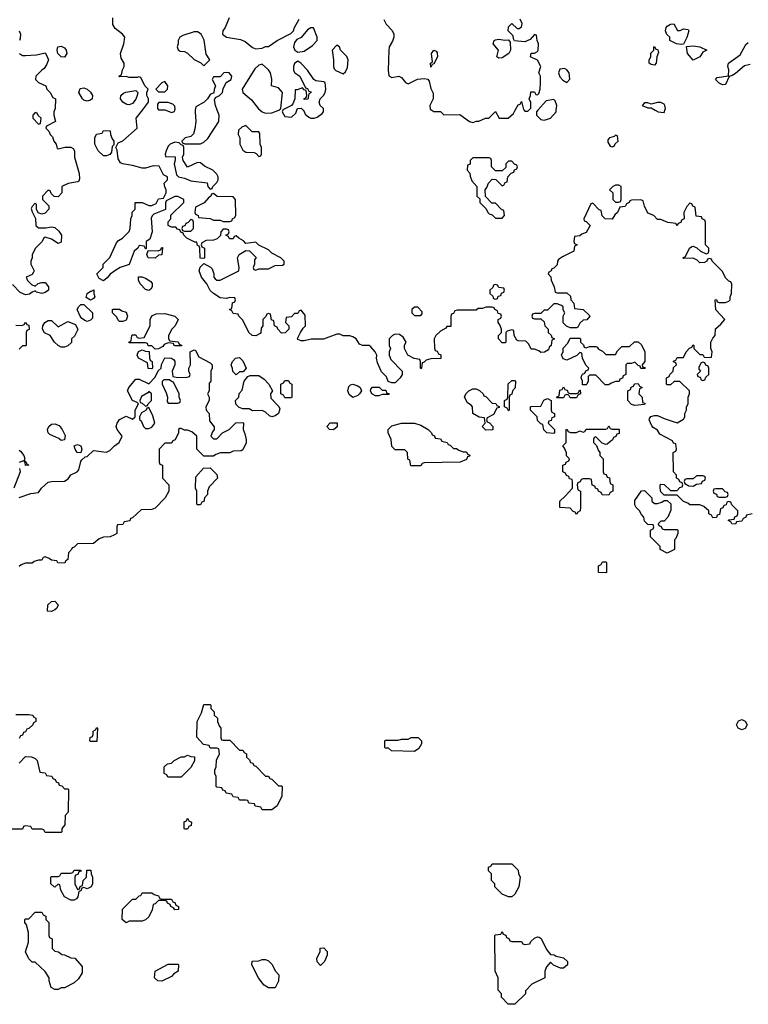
# Model space of a CAD drawing. Header units: inches. Extents: x 2380249 to 2585472, y 382747 to 546448.
# Tile 557 of 626: x 2553673 to 2558170, y 454486 to 460558. Entities that reach past the tile are written whole.
import ezdxf

# ---------------------------------------------------------------- set-up
doc = ezdxf.new("R2010")
doc.units = ezdxf.units.IN
doc.header["$MEASUREMENT"] = 0
doc.layers.add('C5455', color=7, linetype='Continuous')
doc.layers.add('C5456', color=7, linetype='Continuous')

msp = doc.modelspace()

# ---------------------------------------------------------------- linework, layer by layer
at = {"layer": 'C5455', "color": 4, "elevation": 36}
for points in [[(2553888.3, 460000), (2553884.7, 459990), (2553884.7, 459970), (2553894, 459930), (2553838, 459902), (2553834, 459890), (2553854, 459870), (2553862, 459850), (2553876, 459836), (2553884.7, 459810), (2553898, 459790), (2553904.7, 459764.7), (2553910, 459762), (2553951.6, 459771.6), (2553990, 459772), (2554003.6, 459763.6), (2554012, 459750), (2554011.3, 459710), (2554041, 459610), (2554043.6, 459576.4), (2554038, 459562), (2554030, 459558), (2553972.7, 459547.3), (2553934, 459530), (2553934, 459490), (2553910, 459466), (2553887.3, 459467.3), (2553867.3, 459487.3), (2553862, 459502), (2553850, 459506), (2553814, 459470), (2553814, 459450), (2553854, 459410), (2553854, 459390), (2553830, 459366), (2553810, 459358), (2553787.3, 459367.3), (2553778, 459390), (2553778, 459418), (2553770, 459426), (2553750, 459406), (2553745.4, 459394.6), (2553750, 459374), (2553772, 459332), (2553774, 459290), (2553790, 459274), (2553834, 459274), (2553870, 459281), (2553890, 459276), (2553914.4, 459254.4), (2553932, 459230), (2553930, 459186), (2553910, 459178), (2553870, 459204), (2553830, 459218), (2553824.7, 459215.3), (2553810.9, 459189.1), (2553771.2, 459148.9), (2553751.3, 459110), (2553751.3, 459090), (2553742, 459070), (2553742, 459050), (2553762, 459010), (2553759.6, 459000.4), (2553750, 458986), (2553714, 458970), (2553722, 458950), (2553746, 458926), (2553770, 458914), (2553788.4, 458931.6), (2553810, 458938), (2553830, 458938), (2553850.6, 458910.6), (2553850.6, 458889.4), (2553830, 458875.3), (2553810, 458868.7), (2553778, 458878), (2553770, 458886), (2553750, 458878), (2553734.8, 458865.2), (2553710, 458861.2), (2553676, 458876), (2553630, 458926)], [(2558194, 457510), (2558158, 457502), (2558154, 457490), (2558138, 457482), (2558130, 457466), (2558098, 457462), (2558090, 457448), (2558068.4, 457448.4), (2558062, 457462), (2558046, 457470), (2558050, 457474), (2558082, 457478), (2558087.3, 457492.7), (2558102, 457498), (2558106, 457510), (2558106, 457530), (2558067.3, 457567.3), (2558062, 457582), (2558050, 457586), (2558038, 457582), (2558032.7, 457567.3), (2558018, 457562), (2558012.7, 457547.3), (2557998, 457542), (2557992.7, 457507.3), (2557978, 457502), (2557972.7, 457487.3), (2557950, 457486), (2557942, 457502), (2557926, 457510), (2557926, 457530), (2557896.4, 457556.4), (2557870, 457566), (2557810, 457566), (2557796.4, 457576.4), (2557770, 457586), (2557730, 457626), (2557650, 457626), (2557630, 457646), (2557626, 457670), (2557626, 457690), (2557630, 457694), (2557651.6, 457691.6), (2557690, 457654), (2557730, 457654), (2557747.3, 457672.7), (2557762, 457678), (2557766, 457690), (2557762, 457702), (2557747.3, 457707.3), (2557742, 457722), (2557726, 457730), (2557726, 457750), (2557708, 457770), (2557706, 457890), (2557722, 457898), (2557726, 457910), (2557722, 457942), (2557707.3, 457947.3), (2557702, 457962), (2557623.1, 458003.1), (2557610, 458026), (2557583.1, 458043.1), (2557574.6, 458054.6), (2557558, 458090), (2557560.4, 458099.6), (2557568.4, 458111.6), (2557590, 458118), (2557610, 458118), (2557650, 458098), (2557730, 458072), (2557770, 458094), (2557778, 458110), (2557778, 458130), (2557788, 458150), (2557788.8, 458171.1), (2557798, 458190), (2557798, 458230), (2557806, 458250), (2557806, 458270), (2557747.3, 458327.3), (2557712.7, 458327.3), (2557690, 458306), (2557670, 458306), (2557666, 458310), (2557666, 458350), (2557682, 458358), (2557686, 458370), (2557706, 458390), (2557707.3, 458412.7), (2557726, 458430), (2557722, 458442), (2557707.3, 458447.3), (2557707.3, 458452.7), (2557722, 458458), (2557730, 458474), (2557770, 458474), (2557786, 458510), (2557807.3, 458532.7), (2557822, 458538), (2557830, 458554), (2557834, 458550), (2557834, 458530), (2557870, 458494), (2557890, 458494), (2557898, 458478), (2557910, 458474), (2557942, 458478), (2557946, 458510), (2557938, 458530), (2557938, 458570), (2557950, 458594), (2557966, 458610), (2557968.4, 458651.6), (2558000.4, 458679.6), (2558026, 458710), (2557969, 458769), (2557966, 458830), (2557972.7, 458832.7), (2557978, 458818), (2557990, 458814), (2558030, 458814), (2558050, 458822), (2558058, 458830), (2558058, 458850), (2558066, 458870), (2558067.3, 458927.3), (2558062, 458942), (2558050, 458946), (2558030, 458966), (2558010, 459006), (2557946, 459070), (2557942, 459082), (2557930, 459086), (2557918, 459082), (2557914, 459070), (2557899.6, 459060.4), (2557870, 459058), (2557854.6, 459074.6), (2557830, 459088), (2557770, 459086), (2557766, 459090), (2557782, 459098), (2557806, 459150), (2557820.4, 459159.6), (2557830, 459162), (2557851.6, 459151.6), (2557874, 459130), (2557910, 459114), (2557922, 459118), (2557926, 459130), (2557926, 459150), (2557906, 459170), (2557906, 459310), (2557902, 459322), (2557886, 459330), (2557882, 459342), (2557847.3, 459347.3), (2557842, 459402), (2557827.3, 459407.3), (2557822, 459422), (2557810, 459426), (2557790, 459406), (2557772, 459370), (2557774, 459330), (2557758, 459322), (2557752.7, 459307.3), (2557738, 459302), (2557730, 459286), (2557722, 459302), (2557672.7, 459307.3), (2557630, 459326), (2557610, 459326), (2557586, 459350), (2557550, 459366), (2557528.4, 459408.4), (2557522, 459442), (2557507.3, 459447.3), (2557450, 459446), (2557438, 459442), (2557434, 459430), (2557418, 459422), (2557410, 459406), (2557378, 459402), (2557362, 459370), (2557345.4, 459354.6), (2557330, 459328), (2557286, 459330), (2557268.4, 459348.4), (2557262, 459382), (2557250, 459386), (2557210, 459426), (2557198, 459422), (2557154, 459330), (2557158, 459318), (2557170, 459314), (2557194, 459290), (2557170, 459246), (2557143.6, 459236.4), (2557130, 459226), (2557098, 459222), (2557094, 459190), (2557098, 459178), (2557114, 459170), (2557098, 459162), (2557094, 459130), (2557023.6, 459096.4), (2556999.6, 459080.4), (2556992, 459070), (2556990, 459046), (2556970, 459026), (2556958, 459022), (2556954, 459010), (2556938, 459002), (2556934, 458990), (2556951.6, 458971.6), (2556952.7, 458952.7), (2556971.6, 458911.6), (2556978, 458878), (2556990, 458874), (2557050, 458874), (2557072.7, 458852.7), (2557074, 458830), (2557094, 458810), (2557098, 458778), (2557151.6, 458771.6), (2557190, 458734), (2557192, 458730), (2557172.7, 458707.3), (2557150, 458706), (2557130, 458686), (2557118, 458662), (2557110, 458658), (2557070, 458658), (2557047.3, 458667.3), (2557028, 458688), (2557028, 458730), (2557038, 458750), (2557028.4, 458768.4), (2557027.3, 458787.3), (2557016.4, 458796.4), (2556990, 458806), (2556970, 458806), (2556930, 458766), (2556910, 458766), (2556890, 458746), (2556850, 458746), (2556838, 458742), (2556834, 458730), (2556838, 458718), (2556850, 458714), (2556890, 458714), (2556910, 458694), (2556914, 458670), (2556934, 458650), (2556934, 458630), (2556952.7, 458612.7), (2556958, 458598), (2556974, 458590), (2556958, 458582), (2556954, 458550), (2556942, 458538), (2556936.9, 458523.1), (2556911.6, 458508.4), (2556890, 458506), (2556876.4, 458516.4), (2556850, 458526), (2556830, 458526), (2556816.4, 458556.4), (2556796.4, 458576.4), (2556750, 458578), (2556742, 458582), (2556726, 458610), (2556722, 458642), (2556710, 458646), (2556682, 458638), (2556674, 458630), (2556674, 458570), (2556670, 458566), (2556650, 458566), (2556628, 458590), (2556628.4, 458611.6), (2556646, 458630), (2556646, 458650), (2556636.4, 458676.4), (2556626, 458690), (2556626, 458710), (2556642, 458718), (2556646, 458730), (2556642, 458742), (2556627.3, 458747.3), (2556622, 458762), (2556606, 458770), (2556602, 458782), (2556590, 458786), (2556550, 458786), (2556530, 458778), (2556503.6, 458776.4), (2556490, 458766), (2556372.7, 458767.3), (2556358, 458762), (2556350, 458746), (2556338, 458742), (2556334, 458730), (2556334, 458666), (2556310, 458666), (2556303.6, 458656.4), (2556270, 458638), (2556242, 458610), (2556232, 458590), (2556232.7, 458532.7), (2556238, 458518), (2556250, 458514), (2556258, 458498), (2556271.6, 458491.6), (2556271.6, 458468.4), (2556210, 458466), (2556182, 458458), (2556170, 458446), (2556158, 458442), (2556154, 458410), (2556150, 458406), (2556146, 458410), (2556146, 458450), (2556142, 458462), (2556108.4, 458468.4), (2556068, 458490), (2556048, 458530), (2556048.4, 458551.6), (2556058, 458570), (2556040.4, 458600.4), (2556016.4, 458616.4), (2555990, 458618), (2555974, 458610), (2555954, 458590), (2555954, 458550), (2555962, 458530), (2555954, 458510), (2555954, 458490), (2555963.6, 458463.6), (2556034, 458390), (2556034, 458370), (2556022, 458350), (2555990, 458318), (2555970, 458318), (2555947.3, 458327.3), (2555936.4, 458356.4), (2555907.3, 458387.3), (2555882, 458442), (2555875.3, 458470), (2555878, 458490), (2555868, 458510), (2555840.4, 458540.4), (2555830, 458548), (2555788.4, 458548.4), (2555770, 458558), (2555749.1, 458589.1), (2555730, 458602), (2555710, 458608.7), (2555670, 458608.7), (2555650, 458618), (2555630, 458618), (2555548.4, 458588.4), (2555471.6, 458588.4), (2555430, 458578), (2555410, 458578), (2555390, 458586), (2555388.4, 458591.6), (2555406, 458630), (2555423.1, 458656.9), (2555438, 458670), (2555435.3, 458735.3), (2555410, 458766), (2555398, 458762), (2555390, 458746), (2555370, 458746), (2555350, 458726), (2555318, 458722), (2555314, 458690), (2555334, 458670), (2555334, 458650), (2555312.7, 458627.3), (2555290, 458626), (2555266, 458650), (2555262, 458662), (2555246, 458670), (2555242, 458702), (2555227.3, 458707.3), (2555222, 458742), (2555210, 458746), (2555198, 458742), (2555192.7, 458727.3), (2555174, 458710), (2555174, 458670), (2555163.6, 458656.4), (2555162, 458630), (2555156.9, 458623.1), (2555131.2, 458608.9), (2555108, 458610), (2555088, 458630), (2555050, 458706), (2555026, 458730), (2555022, 458742), (2554990, 458746), (2554982, 458762), (2554968, 458770), (2554982, 458778), (2554987.3, 458812.7), (2555002, 458818), (2555006, 458830), (2555002, 458842), (2554970, 458846), (2554950, 458838), (2554910, 458842), (2554868.8, 458868.9), (2554848.7, 458888.7), (2554828.7, 458930), (2554795.3, 458970), (2554782, 459010), (2554788, 459032), (2554810, 459054), (2554851.6, 459031.6), (2554862, 459022), (2554872, 458990), (2554872, 458970), (2554879.6, 458959.6), (2554890, 458952), (2554910, 458952), (2555026, 459010), (2555028, 459030), (2555018, 459090), (2555028.8, 459111.1), (2555070, 459134), (2555092.7, 459132.7), (2555132.7, 459092.7), (2555123.6, 459076.4), (2555122, 459050), (2555114, 459030), (2555118, 459018), (2555130, 459014), (2555150, 459022), (2555210, 459022), (2555250, 459042), (2555296.4, 459043.6), (2555306, 459050), (2555306, 459070), (2555286, 459090), (2555230, 459118), (2555210, 459138), (2555148.4, 459168.4), (2555130, 459186), (2555070, 459178), (2555054.6, 459194.6), (2555026, 459210), (2555010, 459226), (2554998, 459222), (2554990, 459206), (2554967.3, 459207.3), (2554962, 459222), (2554946, 459230), (2554962, 459238), (2554966, 459250), (2554962, 459262), (2554950, 459266), (2554930, 459266), (2554914, 459250), (2554912.7, 459227.3), (2554892.7, 459207.3), (2554870, 459198), (2554823.6, 459196.4), (2554798, 459182), (2554794, 459170), (2554798, 459158), (2554814, 459150), (2554814, 459090), (2554810, 459086), (2554787.3, 459087.3), (2554786, 459150), (2554782, 459162), (2554770, 459166), (2554766, 459186), (2554754, 459186), (2554706, 459210), (2554686, 459230), (2554682, 459242), (2554667.3, 459247.3), (2554662, 459262), (2554647.3, 459267.3), (2554638, 459278), (2554610, 459278), (2554589, 459289), (2554588.8, 459311.1), (2554606, 459330), (2554607.3, 459352.7), (2554686, 459430), (2554686, 459450), (2554650, 459468), (2554630, 459468), (2554578, 459442), (2554572.7, 459427.3), (2554572.7, 459387.3), (2554501, 459359), (2554491.2, 459348.9), (2554484.7, 459335.3), (2554490.8, 459249.2), (2554476, 459204), (2554454, 459190), (2554454, 459146), (2554450, 459146), (2554442, 459162), (2554410, 459166), (2554402, 459150), (2554381, 459130), (2554350, 459048), (2554294, 459030), (2554266.4, 459013.6), (2554230.9, 458989.1), (2554214.4, 458965.6), (2554190, 458948.7), (2554163.1, 458963.1), (2554149.3, 458990.7), (2554188, 459030), (2554189.1, 459050.9), (2554229, 459091), (2554270, 459182), (2554283.2, 459196.8), (2554308, 459210), (2554348.8, 459251.1), (2554355.3, 459270), (2554359, 459330), (2554368, 459350), (2554368.4, 459371.6), (2554386, 459390), (2554386, 459430), (2554430, 459431.3), (2554470, 459412), (2554490, 459412), (2554515.3, 459424.7), (2554530, 459454), (2554562, 459458), (2554578, 459490), (2554578, 459510), (2554568.4, 459528.4), (2554566, 459550), (2554586, 459570), (2554586, 459590), (2554562, 459602), (2554535.3, 459655.3), (2554496.4, 459656.4), (2554450, 459642), (2554430, 459642), (2554370, 459659), (2554308.4, 459668.4), (2554296.4, 459676.4), (2554280.4, 459700.4), (2554274.6, 459754.6), (2554266, 459770), (2554282, 459798), (2554310, 459812), (2554398, 459890), (2554393.2, 459950), (2554430.6, 460000)], [(2554575, 460000), (2554610, 459986), (2554628.4, 459991.6), (2554630.8, 460000)], [(2554757.2, 460000), (2554756, 459990), (2554761, 459930), (2554755.3, 459884.7), (2554745.4, 459854.6), (2554730, 459838), (2554694, 459830), (2554674, 459810), (2554678, 459798), (2554692.7, 459792.7), (2554790, 459792), (2554810, 459802), (2554833.6, 459826.4), (2554902, 459930), (2554904, 459970), (2554892.4, 460000)], [(2555158.5, 460000), (2555170, 459991), (2555190, 459982.8), (2555230, 459984.7), (2555272.5, 460000)], [(2555297.3, 460000), (2555294, 459990), (2555310, 459962), (2555350, 459958), (2555378, 459982), (2555384.6, 460000)], [(2555422, 460000), (2555430, 459992), (2555436, 459976), (2555456.9, 459956.9), (2555470, 459951.3), (2555490, 459951), (2555510, 459958), (2555540.4, 459979.6), (2555548, 459990), (2555548, 460000)], [(2556217.9, 460000), (2556230, 459992), (2556270, 459992), (2556291.2, 459971.1), (2556390, 459974), (2556450, 459931.3), (2556470, 459924.7), (2556492, 459932), (2556508, 459932), (2556548.8, 459951.1), (2556568, 459952), (2556610, 459992), (2556632, 459952), (2556688, 459952), (2556720.4, 459979.6), (2556731.5, 460000)], [(2556786, 460000), (2556790, 459994), (2556810, 459994), (2556815.6, 460000)], [(2556870.8, 460000), (2556862, 459990), (2556862, 459970), (2556890, 459942), (2556910, 459938), (2556930, 459944.7), (2556950, 459951.3), (2556984, 459990), (2556985.1, 460000)], [(2557595.7, 460000), (2557614, 459990), (2557650, 459986.8), (2557655.1, 460000)], [(2553650, 458674), (2553687.3, 458672.7), (2553702, 458678), (2553710, 458692), (2553718, 458678), (2553730, 458674), (2553731.6, 458648.4), (2553718, 458642), (2553714, 458630), (2553714, 458550), (2553710, 458546), (2553690, 458546), (2553670, 458526)], [(2553670, 457612), (2553743.1, 457636.9), (2553790, 457642), (2553808.7, 457670), (2553850, 457706), (2553870, 457711), (2553950, 457711.3), (2553973.2, 457726.8), (2553989.3, 457750.7), (2554028, 457770), (2554038, 457782), (2554050, 457834), (2554056.4, 457843.6), (2554078, 457862), (2554090, 457864.7), (2554130, 457902), (2554210, 457891.3), (2554230, 457902), (2554258, 457930), (2554288, 457950), (2554306, 457990), (2554275.3, 458030), (2554268.7, 458050), (2554275.3, 458070), (2554290, 458092), (2554330, 458114), (2554370, 458094), (2554386, 458110), (2554386, 458150), (2554406, 458190), (2554398, 458198), (2554368.8, 458208.9), (2554338, 458270), (2554348, 458290), (2554390, 458342), (2554410, 458342), (2554470, 458312), (2554510, 458354), (2554527.3, 458392.7), (2554546, 458410), (2554548.4, 458431.6), (2554570, 458472), (2554611.2, 458471.1), (2554623.6, 458463.6), (2554631.6, 458451.6), (2554631.2, 458428.9), (2554614, 458390), (2554618, 458358), (2554650, 458352), (2554707.3, 458352.7), (2554722, 458358), (2554726, 458370), (2554718, 458390), (2554718, 458410), (2554728, 458430), (2554726, 458510), (2554750, 458522), (2554758, 458518), (2554779.6, 458479.6), (2554850, 458442), (2554862, 458430), (2554862, 458410), (2554854, 458390), (2554854, 458330), (2554843.6, 458316.4), (2554842, 458270), (2554832, 458250), (2554842, 458230), (2554842, 458210), (2554822, 458170), (2554824.7, 458150), (2554842, 458130), (2554844.7, 458084.7), (2554872.7, 458047.3), (2554874, 458030), (2554863.6, 458016.4), (2554854, 457990), (2554870, 457974), (2554890, 457974), (2554926, 458010), (2554966, 458030), (2555007.3, 458072.7), (2555050, 458074), (2555054, 458070), (2555052, 458030), (2555063.6, 458003.6), (2555071.3, 457970), (2555071.2, 457948.9), (2555050, 457906), (2555039.6, 457900.4), (2554990, 457898), (2554970, 457888), (2554912.7, 457887.3), (2554883.6, 457876.4), (2554870, 457866), (2554810, 457866), (2554766, 457910), (2554766, 457990), (2554736.4, 458016.4), (2554710, 458026), (2554690, 458026), (2554670, 458038), (2554662, 458038), (2554654, 458030), (2554654, 458010), (2554632.7, 457967.3), (2554618, 457962), (2554610, 457946), (2554570, 457946), (2554534, 457910), (2554534, 457830), (2554538, 457818), (2554554, 457810), (2554554, 457730), (2554594, 457690), (2554594, 457650), (2554571.2, 457608.9), (2554510, 457546), (2554490, 457538), (2554423.6, 457536.4), (2554370, 457486), (2554358, 457482), (2554352.7, 457467.3), (2554318, 457462), (2554310, 457446), (2554278, 457442), (2554274, 457430), (2554274, 457390), (2554259.6, 457380.4), (2554231.6, 457368.4), (2554190, 457366), (2554163.6, 457356.4), (2554130, 457328), (2554030, 457326), (2554010, 457306), (2553998, 457302), (2553994, 457290), (2553974, 457270), (2553971.6, 457228.4), (2553958, 457222), (2553950, 457206), (2553908.4, 457208.4), (2553902, 457222), (2553870, 457226), (2553856.4, 457236.4), (2553830, 457246), (2553818, 457242), (2553810, 457226), (2553790, 457226), (2553763.6, 457216.4), (2553750, 457206), (2553710, 457206), (2553683.6, 457196.4), (2553670, 457186)], [(2553670, 457904), (2553678, 457898), (2553699.1, 457870), (2553704.7, 457850), (2553702, 457842), (2553714, 457830), (2553718, 457818), (2553730.9, 457810.9), (2553708.7, 457808.7), (2553707.3, 457827.3), (2553698, 457838), (2553670, 457828)], [(2553672, 457790), (2553676, 457770), (2553638, 457670)], [(2553650, 456274), (2553730, 456274), (2553754, 456270), (2553758, 456258), (2553774, 456250), (2553774, 456230), (2553758, 456222), (2553754, 456210), (2553730, 456186), (2553718, 456182), (2553710, 456166), (2553698, 456162), (2553690, 456146), (2553678, 456142), (2553670, 456126)], [(2553670, 455974), (2553710, 456014), (2553747.3, 456012.7), (2553770, 456002), (2553782, 455990), (2553798, 455918), (2553830, 455914), (2553838, 455898), (2553872.7, 455892.7), (2553878, 455878), (2553892.7, 455872.7), (2553898, 455858), (2553912.7, 455852.7), (2553918, 455838), (2553932.7, 455832.7), (2553950, 455814), (2553970, 455814), (2553974, 455810), (2553972, 455670), (2553954, 455650), (2553952.7, 455592.7), (2553934, 455570), (2553934, 455550), (2553930, 455546), (2553830, 455546), (2553822, 455562), (2553810, 455566), (2553750, 455566), (2553742, 455582), (2553710, 455586), (2553698, 455582), (2553690, 455566), (2553610, 455566)]]:
    msp.add_lwpolyline(points, dxfattribs=at)
for points in [[(2553770, 459986), (2553754, 459970), (2553754, 459950), (2553790, 459914), (2553802, 459918), (2553806, 459950), (2553787.3, 459967.3), (2553782, 459982)], [(2554190, 459718), (2554158, 459750), (2554138, 459790), (2554138, 459830), (2554147.3, 459852.7), (2554182, 459858), (2554190, 459874), (2554232.7, 459872.7), (2554234, 459850), (2554243.6, 459823.6), (2554254, 459810), (2554254, 459786), (2554243.6, 459776.4), (2554239.6, 459740.4), (2554230, 459726), (2554210, 459718)], [(2555070, 459906), (2555043.6, 459896.4), (2555023.6, 459876.4), (2555022, 459850), (2555032, 459830), (2555032, 459790), (2555050, 459754), (2555070, 459742), (2555119.6, 459739.6), (2555132.7, 459732.7), (2555150, 459714), (2555162, 459718), (2555166, 459730), (2555166, 459770), (2555158, 459790), (2555156.4, 459856.4), (2555150, 459866), (2555107.3, 459867.3)], [(2554630, 459802), (2554602, 459790), (2554590, 459778), (2554578, 459750), (2554572, 459730), (2554574, 459714), (2554632.7, 459712.7), (2554632.7, 459692.7), (2554626, 459670), (2554642, 459602), (2554654, 459590), (2554690, 459582), (2554730, 459564.7), (2554830, 459552), (2554834, 459530), (2554850, 459514), (2554862, 459518), (2554866, 459530), (2554890, 459554), (2554898, 459570), (2554898, 459590), (2554890, 459606), (2554866, 459630), (2554814.6, 459654.6), (2554790, 459675.3), (2554770, 459678), (2554710, 459648), (2554682, 459690), (2554678, 459710), (2554686, 459730), (2554686, 459770), (2554682, 459782), (2554670, 459786), (2554658, 459798)], [(2557350, 459846), (2557342, 459838), (2557314, 459830), (2557303.6, 459816.4), (2557303.6, 459803.6), (2557318, 459778), (2557330, 459774), (2557342, 459778), (2557347.3, 459792.7), (2557366, 459810), (2557362, 459842)], [(2556570, 459706), (2556470, 459706), (2556454, 459690), (2556452.7, 459667.3), (2556438, 459662), (2556434, 459630), (2556451.6, 459611.6), (2556452.7, 459592.7), (2556463.6, 459563.6), (2556494, 459530), (2556494, 459470), (2556512.7, 459452.7), (2556514, 459430), (2556552.7, 459392.7), (2556562, 459370), (2556570, 459362), (2556590, 459354), (2556610, 459334), (2556650, 459334), (2556666, 459350), (2556662, 459382), (2556647.3, 459387.3), (2556610, 459426), (2556587.3, 459427.3), (2556547.3, 459467.3), (2556546, 459510), (2556556.4, 459523.6), (2556566, 459550), (2556590, 459574), (2556612.7, 459572.7), (2556650, 459534), (2556662, 459538), (2556670, 459554), (2556682, 459558), (2556686, 459590), (2556707.3, 459612.7), (2556722, 459618), (2556727.3, 459632.7), (2556742, 459638), (2556746, 459650), (2556742, 459662), (2556727.3, 459667.3), (2556710, 459686), (2556690, 459686), (2556674, 459670), (2556672.7, 459647.3), (2556650, 459626), (2556610, 459626), (2556586, 459650), (2556586, 459690), (2556582, 459702)], [(2557370, 459538), (2557350, 459538), (2557334, 459530), (2557314, 459510), (2557334, 459490), (2557334, 459450), (2557350, 459434), (2557370, 459434), (2557382, 459438), (2557386, 459450), (2557386, 459530)], [(2554870, 459486), (2554858, 459482), (2554854, 459470), (2554839.6, 459460.4), (2554811.2, 459428.9), (2554758, 459402), (2554754, 459370), (2554758, 459358), (2554774, 459350), (2554778, 459338), (2554850, 459332), (2554870, 459322), (2554910, 459322), (2554930, 459314), (2554970, 459314), (2554982, 459318), (2554986, 459330), (2555002, 459338), (2555007.3, 459352.7), (2555006, 459450), (2554990, 459466), (2554892.7, 459467.3)], [(2554730, 459326), (2554712.7, 459307.3), (2554698, 459302), (2554692.7, 459287.3), (2554678, 459282), (2554674, 459270), (2554678, 459258), (2554690, 459254), (2554730, 459254), (2554746, 459270), (2554746, 459310), (2554742, 459322)], [(2554510, 459088), (2554466, 459090), (2554458, 459110), (2554466, 459134), (2554527.3, 459132.7), (2554542, 459138), (2554550, 459154), (2554554, 459154), (2554551.6, 459108.4), (2554530, 459106)], [(2554470, 458888.7), (2554450, 458895.3), (2554418, 458930), (2554407.3, 458952.7), (2554407.3, 458972.7), (2554427.3, 458972.7), (2554450, 458964.7), (2554483.6, 458943.6), (2554491.6, 458931.6), (2554492, 458910), (2554483.6, 458896.4)], [(2554110, 458828.7), (2554084.7, 458844.7), (2554089, 458870), (2554110, 458884.7), (2554116.4, 458883.6), (2554132, 458892), (2554132, 458870), (2554138, 458850), (2554130, 458838)], [(2556610, 458926), (2556598, 458922), (2556592.7, 458907.3), (2556574, 458890), (2556574, 458870), (2556592.7, 458852.7), (2556598, 458838), (2556610, 458834), (2556622, 458838), (2556627.3, 458852.7), (2556642, 458858), (2556647.3, 458872.7), (2556662, 458878), (2556666, 458890), (2556662, 458902), (2556630, 458906), (2556622, 458922)], [(2554090, 458698), (2554080.4, 458700.4), (2554056.4, 458716.4), (2554046, 458730), (2554028.7, 458770), (2554038, 458790), (2554050, 458802), (2554070, 458802), (2554122, 458750), (2554122, 458718), (2554110, 458706)], [(2554290, 458698), (2554283.1, 458703.1), (2554270, 458726), (2554246, 458750), (2554246, 458770), (2554250, 458774), (2554290, 458774), (2554303.6, 458763.6), (2554330, 458754), (2554338, 458730), (2554330, 458706), (2554310, 458698)], [(2556130, 458786), (2556110, 458786), (2556094, 458770), (2556094, 458750), (2556110, 458734), (2556150, 458734), (2556156.4, 458743.6), (2556156.4, 458756.4)], [(2554670, 458546), (2554632.7, 458547.3), (2554626, 458550), (2554622, 458562), (2554590, 458566), (2554564.7, 458555.3), (2554556.9, 458543.1), (2554530, 458528), (2554510, 458526), (2554490, 458546), (2554467.3, 458547.3), (2554462, 458562), (2554450, 458566), (2554350, 458566), (2554348, 458570), (2554362, 458578), (2554366, 458610), (2554370, 458614), (2554390, 458614), (2554398, 458598), (2554410, 458594), (2554442, 458598), (2554478, 458670), (2554478, 458710), (2554488.7, 458731.3), (2554515.3, 458744.7), (2554570, 458746.8), (2554630.7, 458730.7), (2554652, 458710), (2554632, 458670), (2554612, 458650), (2554592, 458610), (2554592.7, 458592.7), (2554598, 458578), (2554651.6, 458571.6), (2554658, 458558), (2554674, 458550)], [(2553910, 458664.7), (2553970, 458698), (2554018, 458678), (2554031.6, 458648.4), (2554012.7, 458607.3), (2553994, 458590), (2553992.7, 458567.3), (2553970, 458546), (2553950, 458538), (2553930, 458538), (2553910, 458548.7), (2553889.4, 458569.4), (2553862, 458610), (2553826.3, 458626.3), (2553814, 458650), (2553817.2, 458670), (2553829.5, 458690.5), (2553850, 458702.8), (2553870, 458702.8)], [(2557170, 458534), (2557190, 458542), (2557230, 458542), (2557238, 458538), (2557245.4, 458525.4), (2557270, 458514), (2557290, 458494), (2557350, 458494), (2557363.1, 458516.9), (2557390, 458542), (2557436.4, 458543.6), (2557468.4, 458571.6), (2557490, 458572), (2557510, 458554), (2557532, 458510), (2557532, 458450), (2557514, 458430), (2557518, 458418), (2557530, 458414), (2557532.7, 458407.3), (2557507.3, 458407.3), (2557502, 458422), (2557490, 458426), (2557470, 458446), (2557450, 458438), (2557422, 458438), (2557414, 458430), (2557414, 458370), (2557398, 458362), (2557392.7, 458347.3), (2557378, 458342), (2557372.7, 458327.3), (2557350, 458326), (2557323.6, 458316.4), (2557310, 458306), (2557287.3, 458307.3), (2557230, 458366), (2557190, 458366), (2557182, 458358), (2557182, 458330), (2557174, 458310), (2557170, 458306), (2557147.3, 458307.3), (2557146, 458330), (2557138, 458350), (2557140.4, 458359.6), (2557147.3, 458372.7), (2557162, 458378), (2557167.3, 458392.7), (2557182, 458398), (2557186, 458410), (2557167.3, 458427.3), (2557146, 458470), (2557142, 458502), (2557130, 458506), (2557112.7, 458487.3), (2557050, 458458), (2557027.3, 458467.3), (2557020.4, 458480.4), (2557018, 458490), (2557027.3, 458512.7), (2557028.4, 458531.6), (2557056.4, 458563.6), (2557070, 458594), (2557130, 458594), (2557134, 458590), (2557134, 458570), (2557152.7, 458552.7), (2557158, 458538)], [(2554490, 458406), (2554467.3, 458407.3), (2554462, 458442), (2554406, 458470), (2554398, 458490), (2554407.3, 458512.7), (2554430, 458522), (2554450, 458514), (2554472.7, 458512.7), (2554474, 458470), (2554478, 458458), (2554492, 458450), (2554494, 458410)], [(2555010, 458368), (2554988.4, 458388.4), (2554987.3, 458407.3), (2554978, 458430), (2554986, 458450), (2555006, 458470), (2555030, 458474), (2555050, 458454), (2555072, 458410), (2555052.7, 458387.3), (2555030, 458386)], [(2557890, 458446), (2557878, 458442), (2557863.6, 458416.4), (2557863.6, 458403.6), (2557874, 458390), (2557854, 458370), (2557858, 458358), (2557872.7, 458352.7), (2557878, 458338), (2557890, 458334), (2557902, 458338), (2557907.3, 458352.7), (2557926, 458370), (2557926, 458410), (2557922, 458422), (2557907.3, 458427.3), (2557902, 458442)], [(2555230, 458108.7), (2555214.6, 458114.6), (2555190, 458138), (2555170, 458148), (2555110, 458146), (2555090, 458158), (2555050, 458158), (2555027.3, 458167.3), (2555007.3, 458187.3), (2555006, 458210), (2555026, 458230), (2555027.3, 458252.7), (2555047.3, 458272.7), (2555058, 458330), (2555082, 458358), (2555095.3, 458364.7), (2555150, 458364.7), (2555182, 458342), (2555212, 458310), (2555234, 458270), (2555222, 458250), (2555223.6, 458223.6), (2555272.7, 458172.7), (2555278, 458158), (2555270.7, 458129.3), (2555250, 458115.3)], [(2554598, 458338), (2554563.6, 458336.4), (2554552.7, 458327.3), (2554552, 458310), (2554576.9, 458256.9), (2554584.7, 458230), (2554583.6, 458203.6), (2554590, 458194), (2554650, 458194), (2554662, 458198), (2554666, 458210), (2554658, 458230), (2554658, 458250), (2554622, 458322), (2554610, 458326)], [(2555310, 458226), (2555302, 458242), (2555286, 458250), (2555286, 458310), (2555302, 458318), (2555310, 458334), (2555332.7, 458332.7), (2555338, 458318), (2555354, 458310), (2555354, 458230), (2555350, 458226)], [(2555730, 458228.7), (2555706, 458246), (2555699, 458270), (2555704.7, 458295.3), (2555714, 458306), (2555728.7, 458311.3), (2555761, 458301), (2555774, 458290), (2555782, 458270), (2555771.3, 458250), (2555759.8, 458240.2)], [(2555870, 458238), (2555846, 458250), (2555838, 458270), (2555840.4, 458279.6), (2555850, 458292), (2555891.6, 458291.6), (2555910, 458274), (2555932.7, 458272.7), (2555938, 458258), (2555952.7, 458252.7), (2555950, 458246), (2555910, 458246), (2555890, 458238)], [(2556550, 458026), (2556528, 458050), (2556546, 458070), (2556542, 458102), (2556510, 458108), (2556469.1, 458129.1), (2556468, 458170), (2556460.4, 458180.4), (2556436.4, 458196.4), (2556418, 458230), (2556426, 458250), (2556446, 458270), (2556470, 458282), (2556490, 458282), (2556511.6, 458271.6), (2556534, 458250), (2556538, 458238), (2556550, 458234), (2556590, 458194), (2556611.6, 458191.6), (2556618, 458178), (2556632.7, 458172.7), (2556632.7, 458167.3), (2556618, 458162), (2556596.9, 458123.1), (2556558, 458102), (2556554, 458090), (2556558, 458078), (2556572.7, 458072.7), (2556594, 458050), (2556594, 458030), (2556590, 458028)], [(2556690, 458146), (2556682, 458162), (2556666, 458170), (2556666, 458210), (2556682, 458218), (2556686, 458230), (2556688.4, 458311.6), (2556710, 458334), (2556730, 458334), (2556734, 458330), (2556731.6, 458288.4), (2556714, 458270), (2556711.6, 458248.4), (2556698, 458242), (2556694, 458230), (2556694, 458150)], [(2557070, 458254), (2557110, 458254), (2557122, 458258), (2557127.3, 458272.7), (2557132.7, 458272.7), (2557134, 458250), (2557118, 458242), (2557110, 458226), (2557070, 458226), (2557062, 458242), (2557050, 458246), (2557038, 458242), (2557030, 458226), (2556990, 458226), (2556986, 458230), (2557002, 458238), (2557007.3, 458272.7), (2557022, 458278), (2557030, 458294), (2557038, 458278), (2557052.7, 458272.7), (2557058, 458258)], [(2557470, 458178), (2557450, 458186), (2557426, 458210), (2557426, 458270), (2557442, 458278), (2557447.3, 458292.7), (2557462, 458298), (2557468.4, 458311.6), (2557490, 458314), (2557498, 458298), (2557514, 458290), (2557498, 458282), (2557494, 458250), (2557514, 458230), (2557518, 458198), (2557532.7, 458192.7), (2557530, 458186)], [(2554470, 458266), (2554463.6, 458256.4), (2554426, 458234), (2554414, 458210), (2554418, 458198), (2554430, 458194), (2554450, 458174), (2554462, 458178), (2554466, 458190), (2554486, 458210), (2554486, 458250)], [(2556970, 458006), (2556926, 458010), (2556908.4, 458028.4), (2556902, 458062), (2556890, 458066), (2556870, 458086), (2556866, 458110), (2556826, 458150), (2556826, 458170), (2556830, 458172), (2556890, 458174), (2556908.8, 458211.1), (2556930, 458222), (2556954, 458210), (2556954, 458150), (2556958, 458138), (2556974, 458130), (2556974, 458110), (2556958, 458102), (2556952.7, 458087.3), (2556938, 458082), (2556934, 458070), (2556974, 458030), (2556974, 458010)], [(2554470, 458166), (2554458, 458162), (2554454, 458150), (2554425.4, 458134.6), (2554412, 458110), (2554412.7, 458092.7), (2554423.6, 458083.6), (2554438, 458050), (2554450, 458038), (2554470, 458038), (2554490, 458044.7), (2554508, 458070), (2554494.6, 458114.6)], [(2553930, 457964), (2553915.5, 457975.5), (2553859.5, 457999.5), (2553849.3, 458010), (2553846, 458030), (2553852.7, 458050), (2553870, 458063), (2553890, 458065.5), (2553916.4, 458056.4), (2553936, 458030), (2553953.7, 457993.7), (2553950, 457968)], [(2555610, 458028), (2555586, 458030), (2555568, 458050), (2555590, 458072), (2555632, 458072), (2555632.7, 458047.3)], [(2556350, 457914), (2556370, 457914), (2556383.6, 457903.6), (2556410, 457894), (2556430, 457894), (2556438, 457878), (2556452, 457872), (2556450, 457866), (2556438, 457862), (2556430, 457846), (2556391.2, 457828.9), (2556170, 457826), (2556158, 457822), (2556150, 457806), (2556087.3, 457807.3), (2556082, 457842), (2556068.4, 457848.4), (2556066, 457890), (2556050, 457906), (2555990, 457906), (2555970, 457926), (2555966, 457970), (2555948, 458010), (2555948.4, 458031.6), (2555970, 458054), (2556030, 458071), (2556110, 458070.8), (2556150, 458058), (2556194, 458030), (2556214, 458010), (2556218, 457998), (2556232.7, 457992.7), (2556238, 457978), (2556270, 457974), (2556278, 457958), (2556311.6, 457951.6), (2556318, 457938), (2556330, 457934)], [(2557330, 458034), (2557370, 458034), (2557374, 458030), (2557372.7, 458007.3), (2557358, 458002), (2557352.7, 457987.3), (2557338, 457982), (2557332.7, 457967.3), (2557299.6, 457940.4), (2557290, 457938), (2557267.3, 457947.3), (2557230, 457986), (2557218, 457982), (2557214, 457970), (2557214, 457950), (2557232.7, 457932.7), (2557243.6, 457903.6), (2557254, 457890), (2557254, 457870), (2557274, 457850), (2557274, 457770), (2557278, 457758), (2557292.7, 457752.7), (2557298, 457738), (2557312.7, 457732.7), (2557318, 457698), (2557334, 457690), (2557334, 457650), (2557318, 457642), (2557310, 457626), (2557268.4, 457628.4), (2557262, 457642), (2557246, 457650), (2557242, 457662), (2557226, 457670), (2557222, 457682), (2557207.3, 457687.3), (2557202, 457722), (2557190, 457726), (2557150, 457726), (2557138, 457722), (2557132.7, 457707.3), (2557118, 457702), (2557114, 457690), (2557118, 457658), (2557134, 457650), (2557134, 457550), (2557131.6, 457528.4), (2557118, 457522), (2557110, 457506), (2557102, 457522), (2557090, 457526), (2557070, 457546), (2557006, 457550), (2557006, 457590), (2557040.4, 457619.6), (2557086, 457670), (2557086, 457710), (2557082, 457722), (2557067.3, 457727.3), (2557062, 457742), (2557047.3, 457747.3), (2557042, 457762), (2557026, 457770), (2557026, 457810), (2557042, 457818), (2557046, 457830), (2557062, 457838), (2557066, 457850), (2557048.4, 457868.4), (2557047.3, 457887.3), (2557036.4, 457916.4), (2557026, 457930), (2557046, 457950), (2557046, 458030), (2557050, 458034), (2557058, 458018), (2557072.7, 458012.7), (2557110, 458012), (2557130, 458022), (2557150, 458014), (2557162, 458018), (2557170, 458034), (2557290, 458034), (2557302, 458038), (2557310, 458054), (2557318, 458038)], [(2554050, 457888), (2554028.7, 457890), (2554015.3, 457910), (2554009, 457931), (2554030, 457938), (2554050.7, 457930.7), (2554058, 457910)], [(2554770, 457566), (2554766, 457570), (2554766, 457650), (2554758, 457670), (2554760.4, 457739.6), (2554807.3, 457792.7), (2554850, 457794), (2554890, 457754), (2554894, 457730), (2554843.6, 457676.4), (2554832, 457650), (2554832, 457630), (2554814, 457610), (2554810, 457586), (2554798, 457582), (2554790, 457566)], [(2557890, 457746), (2557850, 457746), (2557830, 457726), (2557790, 457726), (2557778, 457722), (2557774, 457710), (2557778, 457698), (2557803.6, 457683.6), (2557830, 457682), (2557850, 457694), (2557882, 457698), (2557887.3, 457712.7), (2557902, 457718), (2557906, 457730), (2557902, 457742)], [(2557590, 457574), (2557610, 457574), (2557636.4, 457583.6), (2557650, 457594), (2557670, 457594), (2557691.6, 457571.6), (2557692.7, 457532.7), (2557674, 457490), (2557650, 457466), (2557630, 457466), (2557614, 457450), (2557618, 457438), (2557632.7, 457432.7), (2557638, 457418), (2557650, 457414), (2557730, 457414), (2557734, 457410), (2557734, 457390), (2557722, 457358), (2557714, 457350), (2557714, 457290), (2557670, 457268), (2557626, 457290), (2557626, 457310), (2557566, 457370), (2557566, 457410), (2557582, 457418), (2557586, 457430), (2557582, 457442), (2557550, 457446), (2557530, 457466), (2557526, 457490), (2557510, 457506), (2557498, 457530), (2557478, 457550), (2557470, 457566), (2557470, 457594), (2557510, 457652), (2557530, 457654), (2557574, 457610), (2557574, 457590)], [(2558010, 457666), (2557970, 457666), (2557958, 457662), (2557954, 457650), (2557958, 457638), (2557972.7, 457632.7), (2557978, 457618), (2557990, 457614), (2558030, 457614), (2558042, 457618), (2558046, 457630), (2558042, 457642), (2558027.3, 457647.3)], [(2557290, 457146), (2557246, 457150), (2557246, 457190), (2557262, 457198), (2557270, 457214), (2557290, 457214), (2557294, 457210), (2557294, 457150)], [(2553870, 456908), (2553846, 456910), (2553848, 456950), (2553869.1, 456970.9), (2553890, 456972), (2553912, 456950), (2553902, 456930), (2553890, 456918)], [(2554930, 456114), (2554970, 456114), (2555030, 456054), (2555050, 456054), (2555058, 456038), (2555074, 456030), (2555074, 456010), (2555092.7, 455992.7), (2555098, 455978), (2555112.7, 455972.7), (2555118, 455958), (2555130, 455954), (2555190, 455894), (2555210, 455894), (2555218, 455878), (2555230, 455874), (2555270, 455834), (2555290, 455834), (2555294, 455830), (2555292, 455770), (2555262, 455710), (2555230, 455686), (2555170, 455686), (2555162, 455702), (2555127.3, 455707.3), (2555122, 455722), (2555087.3, 455727.3), (2555082, 455742), (2555070, 455746), (2555030, 455746), (2555022, 455762), (2554990, 455766), (2554982, 455782), (2554947.3, 455787.3), (2554942, 455802), (2554927.3, 455807.3), (2554922, 455822), (2554890, 455826), (2554886, 455830), (2554886, 455890), (2554878, 455910), (2554878, 455930), (2554886, 455950), (2554888.4, 455991.6), (2554906, 456030), (2554902, 456062), (2554890, 456066), (2554850, 456066), (2554842, 456082), (2554807.3, 456087.3), (2554767.3, 456132.7), (2554768, 456230), (2554796.4, 456283.6), (2554810, 456334), (2554850, 456334), (2554854, 456330), (2554854, 456310), (2554874, 456290), (2554874, 456270), (2554894, 456250), (2554894, 456230), (2554903.6, 456203.6), (2554914, 456190), (2554914, 456130), (2554918, 456118)], [(2558130, 456178), (2558108, 456190), (2558098, 456210), (2558110, 456234), (2558130, 456242), (2558150, 456232), (2558162, 456210), (2558150, 456186)], [(2554110, 456106), (2554106, 456110), (2554108.4, 456131.6), (2554122, 456138), (2554126, 456150), (2554126, 456170), (2554142, 456178), (2554150, 456194), (2554154, 456190), (2554150, 456106)], [(2556110, 456046), (2555968.4, 456048.4), (2555950, 456066), (2555930, 456066), (2555926, 456070), (2555926, 456110), (2555930, 456114), (2556010, 456114), (2556030, 456122), (2556070, 456122), (2556090, 456132), (2556131.6, 456131.6), (2556154, 456110), (2556152.7, 456092.7), (2556136.9, 456063.1)], [(2554670, 455886), (2554587.3, 455887.3), (2554582, 455902), (2554566, 455910), (2554566, 455950), (2554586, 455970), (2554610, 455974), (2554626, 455990), (2554670, 456012), (2554690, 456012), (2554710, 456022), (2554730, 456014), (2554752.7, 456012.7), (2554751.6, 455988.4), (2554730, 455946)], [(2554690, 455566), (2554688, 455570), (2554688.4, 455611.6), (2554702, 455618), (2554710, 455634), (2554718, 455618), (2554734, 455610), (2554731.6, 455588.4), (2554718, 455582), (2554710, 455566)], [(2554030, 455194), (2554042, 455198), (2554047.3, 455212.7), (2554062, 455218), (2554066, 455250), (2554086, 455270), (2554087.3, 455312.7), (2554112.7, 455312.7), (2554114, 455290), (2554122, 455270), (2554122, 455230), (2554114, 455210), (2554090, 455198), (2554070, 455206), (2554058, 455202), (2554050, 455186), (2554038, 455182), (2554031.6, 455148.4), (2554023.6, 455136.4), (2554010, 455128), (2553990, 455128), (2553949.2, 455149.2), (2553928, 455190), (2553922, 455222), (2553910, 455226), (2553890, 455208), (2553886, 455210), (2553866, 455230), (2553866, 455270), (2553870, 455274), (2553910, 455274), (2553922, 455278), (2553930, 455294), (2553990, 455294), (2554002, 455298), (2554010, 455314), (2554050, 455314), (2554052.7, 455307.3), (2554038, 455302), (2554032.7, 455287.3), (2554018, 455282), (2554014, 455270), (2554014, 455230)], [(2556690, 455148), (2556650, 455166), (2556606, 455210), (2556606, 455230), (2556586, 455250), (2556586, 455290), (2556566, 455310), (2556567.3, 455332.7), (2556582, 455338), (2556588.4, 455351.6), (2556710, 455352), (2556750, 455314), (2556752.7, 455292.7), (2556762, 455270), (2556754, 455210), (2556730, 455166), (2556710, 455148)], [(2554550, 455134), (2554610, 455134), (2554618, 455118), (2554630, 455114), (2554638, 455098), (2554654, 455090), (2554654, 455070), (2554630, 455068), (2554622, 455082), (2554606, 455090), (2554602, 455102), (2554586, 455110), (2554582, 455122), (2554570, 455126), (2554530, 455126), (2554510, 455106), (2554498, 455102), (2554491.6, 455068.4), (2554470, 455026), (2554450, 455006), (2554430, 454998), (2554350, 454998), (2554330, 454988.7), (2554306, 455010), (2554307.3, 455072.7), (2554370, 455134), (2554390, 455134), (2554410, 455154), (2554422, 455158), (2554430, 455174), (2554490, 455174), (2554503.6, 455163.6), (2554530, 455154), (2554538, 455138)], [(2553890, 454578), (2553868.8, 454588.9), (2553855.3, 454630), (2553855.3, 454650), (2553830, 454688), (2553770, 454746), (2553750, 454746), (2553730, 454766), (2553708.8, 454808.9), (2553728.7, 454870), (2553728.8, 454928.9), (2553716.4, 454976.4), (2553706, 454990), (2553706, 455010), (2553710, 455014), (2553730, 455014), (2553770, 455054), (2553810, 455054), (2553818, 455038), (2553834, 455030), (2553834, 455010), (2553854, 454990), (2553854, 454910), (2553858, 454898), (2553874, 454890), (2553874, 454830), (2553890, 454814), (2553914, 454810), (2553932.7, 454792.7), (2553950, 454792), (2553990, 454772), (2554014, 454770), (2554059.6, 454719.6), (2554059.6, 454680.4), (2554036.9, 454643.1), (2554010, 454618), (2553950, 454588), (2553930, 454588), (2553910, 454578)], [(2556710, 454874), (2556770, 454874), (2556778, 454858), (2556790, 454854), (2556822, 454858), (2556827.3, 454872.7), (2556850, 454894), (2556870, 454902), (2556879.6, 454899.6), (2556891.6, 454891.6), (2556923.6, 454823.6), (2556950, 454794), (2556971.6, 454791.6), (2556983.6, 454783.6), (2557030, 454772), (2557054, 454750), (2557054, 454730), (2557030, 454708), (2557010, 454708), (2556968.4, 454728.4), (2556950, 454746), (2556923.6, 454716.4), (2556914, 454690), (2556914, 454650), (2556834, 454610), (2556794, 454570), (2556794, 454550), (2556730, 454486), (2556687.3, 454487.3), (2556646, 454530), (2556646, 454550), (2556627.3, 454572.7), (2556626, 454650), (2556608, 454690), (2556606, 454910), (2556610, 454914), (2556642, 454918), (2556650, 454934), (2556658, 454918), (2556672.7, 454912.7), (2556678, 454898), (2556692.7, 454892.7), (2556698, 454878)], [(2555530, 454726), (2555508.4, 454748.4), (2555508, 454770), (2555528, 454810), (2555528.7, 454831.3), (2555550, 454834), (2555571.6, 454811.6), (2555572, 454790), (2555554, 454750)], [(2555250, 454588), (2555208.4, 454588.4), (2555183.1, 454603.1), (2555170, 454618), (2555148, 454650), (2555106, 454730), (2555107.3, 454752.7), (2555150, 454754), (2555170, 454762), (2555190, 454762), (2555210, 454754), (2555230, 454734), (2555252, 454690), (2555272.7, 454667.3), (2555271.6, 454628.4)], [(2554550, 454628.7), (2554526, 454630), (2554506, 454650), (2554508.8, 454691.1), (2554590, 454734), (2554650, 454734), (2554654, 454730), (2554652, 454690), (2554625.4, 454674.6), (2554610, 454658)]]:
    msp.add_lwpolyline(points, close=True, dxfattribs=at)
at = {"layer": 'C5456', "color": 4}
for points, elevation in [([(2554430.6, 460000), (2554468, 460050), (2554468, 460070), (2554458, 460090), (2554458, 460110), (2554466, 460130), (2554446, 460150), (2554422, 460202), (2554406, 460206), (2554398, 460202), (2554350, 460202), (2554330, 460208), (2554290, 460206), (2554286, 460210), (2554302, 460218), (2554308, 460250), (2554318, 460270), (2554318, 460290), (2554300.4, 460320.4), (2554295.3, 460350), (2554315.3, 460410), (2554322, 460450), (2554308, 460470), (2554263.1, 460503.1), (2554249.2, 460529.2), (2554249.3, 460570)], 36), ([(2554966, 460570), (2554941, 460510), (2554926.8, 460490), (2554926, 460470), (2554950, 460451), (2555037, 460437), (2555064.4, 460424.4), (2555110, 460386), (2555130, 460378), (2555170, 460382), (2555190, 460392), (2555210, 460392), (2555262, 460430), (2555347.6, 460472.4), (2555362.7, 460490), (2555369.6, 460510.4), (2555399.1, 460560.9)], 36), ([(2555919.8, 460559.8), (2555934.8, 460530), (2555972.2, 460492.2), (2555982.4, 460470), (2555983.1, 460450), (2555974.6, 460425.4), (2555954, 460390), (2555950.9, 460370.9), (2555946.8, 460246.8), (2555952, 460212), (2555970, 460202), (2556014, 460210), (2556030, 460202), (2556054, 460170), (2556070, 460162), (2556129.1, 460190.9), (2556170, 460196), (2556192, 460192), (2556199.6, 460179.6), (2556210, 460134), (2556224.7, 460104.7), (2556226, 460090), (2556226, 460070), (2556204.7, 460030), (2556207.1, 460007.1), (2556217.9, 460000)], 36), ([(2556815.6, 460000), (2556827.3, 460012.7), (2556827.3, 460047.3), (2556818, 460070), (2556826, 460090), (2556827.3, 460112.7), (2556850, 460114), (2556858, 460098), (2556870, 460094), (2556876.4, 460103.6), (2556886, 460130), (2556888, 460170), (2556888, 460210), (2556878, 460230), (2556888.7, 460270), (2556870, 460308), (2556826, 460330), (2556830, 460352), (2556850, 460352), (2556870, 460362), (2556873.2, 460370), (2556875.3, 460410), (2556866, 460430), (2556862, 460462), (2556850, 460466), (2556823.6, 460436.4), (2556790, 460422), (2556728, 460428), (2556720.4, 460440.4), (2556718, 460458), (2556688, 460490), (2556690, 460514), (2556710, 460534), (2556743.6, 460503.6), (2556756.4, 460503.6), (2556770, 460514), (2556775.3, 460535.3), (2556762, 460562)], 36), ([(2553671.3, 460490), (2553678, 460470), (2553676.9, 460443.1), (2553672, 460430)], 36), ([(2558181.2, 460281.2), (2558147.1, 460272.9), (2558090, 460226), (2558070, 460214), (2558051, 460209), (2558030, 460159), (2558010, 460157.2), (2557990, 460166), (2557968, 460190), (2557978, 460202), (2558047.3, 460212.7), (2558049.2, 460250), (2558044, 460270), (2558048.7, 460290), (2558118.7, 460341.3), (2558154.9, 460405.1), (2558170, 460417.1)], 32), ([(2553672, 460350), (2553690, 460338), (2553710, 460338), (2553778, 460342), (2553830, 460354), (2553839.8, 460339.8), (2553851.3, 460310), (2553839.6, 460280.4), (2553823.6, 460256.4), (2553810, 460248), (2553774, 460210), (2553772, 460190), (2553790, 460172), (2553834, 460150), (2553842, 460130), (2553862, 460110), (2553878, 460078), (2553894, 460070), (2553892, 460010), (2553888.3, 460000)], 36), ([(2555272.5, 460000), (2555278, 460002), (2555286, 460010), (2555295.3, 460110), (2555270, 460138), (2555228, 460150), (2555228.7, 460191.3), (2555221.2, 460230), (2555209.2, 460250), (2555170, 460284), (2555150, 460277.2), (2555124.4, 460255.6), (2555046, 460130), (2555051, 460110), (2555104.5, 460064.5), (2555148.1, 460008.1), (2555158.5, 460000)], 36), ([(2555548, 460000), (2555548, 460010), (2555528.7, 460030), (2555522, 460050), (2555528, 460070), (2555548, 460090), (2555558, 460110), (2555562, 460130), (2555558, 460170), (2555550, 460175.3), (2555501.2, 460181.2), (2555488.8, 460188.9), (2555450, 460248), (2555408, 460290), (2555390, 460302), (2555370, 460288), (2555364, 460270), (2555364, 460244), (2555372, 460230), (2555402, 460210), (2555438, 460138), (2555450, 460134), (2555458, 460118), (2555470, 460114), (2555471.6, 460108.4), (2555458, 460102), (2555451.2, 460068.9), (2555430, 460066), (2555428, 460070), (2555442, 460078), (2555446, 460090), (2555442, 460122), (2555430, 460126), (2555418, 460138), (2555386, 460126), (2555374, 460126), (2555372, 460070), (2555359.8, 460040.2), (2555351.3, 460028.7), (2555298, 460002), (2555297.3, 460000)], 36), ([(2554892.4, 460000), (2554880.9, 460030), (2554876.4, 460063.6), (2554882, 460078), (2554906, 460090), (2554926, 460110), (2554928.4, 460131.6), (2554948.7, 460171.3), (2554978, 460190), (2554982, 460210), (2554966, 460230), (2554950, 460233.2), (2554934, 460230), (2554910, 460206), (2554870, 460206), (2554862, 460190), (2554882, 460150), (2554872.7, 460127.3), (2554872, 460108), (2554850, 460098), (2554832, 460070), (2554812, 460050), (2554759.6, 460020.4), (2554757.2, 460000)], 36), ([(2554630.8, 460000), (2554632.9, 460007.1), (2554630, 460026), (2554618, 460038), (2554590, 460048), (2554550, 460048), (2554532.7, 460047.3), (2554523.6, 460036.4), (2554524.7, 460010), (2554530, 460002), (2554570, 460002), (2554575, 460000)], 36), ([(2556731.5, 460000), (2556750, 460034), (2556762, 460038), (2556770, 460054), (2556783.6, 460003.6), (2556786, 460000)], 36), ([(2556985.1, 460000), (2556988.4, 460028.4), (2556978, 460058), (2556970, 460066), (2556922, 460058), (2556870.8, 460000)], 36), ([(2557655.1, 460000), (2557659, 460010), (2557654, 460030), (2557650, 460038), (2557630, 460048), (2557610, 460048), (2557570, 460038), (2557550, 460046), (2557530, 460046), (2557514, 460030), (2557550, 460014), (2557570, 460014), (2557595.7, 460000)], 36), ([(2555384.6, 460000), (2555388.7, 460011.3), (2555410, 460012), (2555422, 460000)], 36)]:
    msp.add_lwpolyline(points, dxfattribs=dict(at, elevation=elevation))
for points, elevation in [([(2557750, 460492), (2557770, 460502), (2557798, 460498), (2557802, 460490), (2557790.7, 460449.3), (2557770, 460408), (2557754.8, 460405.2), (2557726, 460410), (2557686, 460430), (2557686, 460450), (2557667.3, 460467.3), (2557658, 460490), (2557662, 460510), (2557670, 460518), (2557690, 460531.3), (2557710, 460532), (2557732.7, 460492.7)], 32), ([(2554770, 460484), (2554750, 460484), (2554679.8, 460460.2), (2554662, 460450), (2554651.3, 460430), (2554651, 460409), (2554644.7, 460390), (2554651.6, 460371.6), (2554663.6, 460363.6), (2554690, 460362), (2554710, 460352), (2554750, 460312), (2554791.6, 460291.6), (2554810, 460274), (2554846, 460310), (2554825.2, 460345.2), (2554811.7, 460431.7), (2554794, 460470)], 36), ([(2555470, 460508), (2555450, 460495.3), (2555410.7, 460449.3), (2555384, 460436), (2555370, 460418), (2555362.8, 460390), (2555370.9, 460370.9), (2555390, 460358), (2555430, 460364.7), (2555480.2, 460399.8), (2555508.7, 460430), (2555508.7, 460450), (2555487.3, 460507.3)], 36), ([(2556668, 460432), (2556690, 460434), (2556699.6, 460419.6), (2556702, 460370), (2556692, 460350), (2556650, 460324), (2556630, 460322), (2556618, 460330), (2556628, 460370), (2556595.3, 460410), (2556602, 460430), (2556610, 460434.8), (2556630, 460438.8)], 36), ([(2553950, 460328), (2553929.1, 460329.1), (2553909.1, 460349.1), (2553904, 460370), (2553909, 460391), (2553930, 460396), (2553950, 460384.7), (2553961, 460370), (2553964.7, 460350)], 36), ([(2555630, 460402), (2555601, 460370), (2555610.7, 460310.7), (2555610.8, 460270), (2555614.8, 460254.8), (2555624.5, 460244.5), (2555670, 460224.7), (2555684, 460236), (2555696, 460264), (2555700.9, 460310), (2555692.1, 460332.1), (2555654, 460370), (2555648, 460390)], 36), ([(2556210, 460266), (2556209, 460290), (2556222, 460298), (2556215.3, 460350), (2556230, 460371), (2556243.6, 460363.6), (2556250, 460354), (2556250.9, 460329.1), (2556230, 460286), (2556218, 460282)], 36), ([(2557590, 460278), (2557570, 460282), (2557558, 460290), (2557558, 460310), (2557568, 460330), (2557568.8, 460351.1), (2557586, 460370), (2557586, 460390), (2557590, 460394), (2557598, 460378), (2557612, 460372), (2557615.3, 460355.3), (2557604.7, 460330), (2557602, 460290)], 32), ([(2557830, 460308), (2557795.3, 460350), (2557788, 460392), (2557830, 460397.3), (2557870.7, 460390.7), (2557914, 460370), (2557890, 460358), (2557870, 460328.7)], 32), ([(2557036.5, 460256.5), (2557006, 460254), (2556998, 460230), (2557006.8, 460206.8), (2557025.4, 460185.4), (2557050, 460172), (2557068.7, 460191.3), (2557064, 460230), (2557050, 460248.7)], 36), ([(2554570, 460178), (2554550, 460168), (2554514, 460130), (2554530, 460114), (2554570, 460114), (2554586, 460130), (2554588, 460150)], 36), ([(2554090, 460056), (2554070, 460061.2), (2554061.2, 460070), (2554039, 460110), (2554046, 460134), (2554070, 460138.8), (2554090, 460130.8), (2554110.5, 460110.5), (2554122.8, 460090), (2554121, 460070), (2554110, 460061.2)], 36), ([(2554350, 460034), (2554334.6, 460034.6), (2554309.1, 460049.1), (2554295.3, 460070), (2554298, 460090), (2554314.6, 460105.4), (2554328.7, 460111.3), (2554390, 460122), (2554402, 460110), (2554398, 460090), (2554390.9, 460069.1), (2554370, 460042)], 36)]:
    msp.add_lwpolyline(points, close=True, dxfattribs=dict(at, elevation=elevation))

doc.saveas('drawing.dxf')
